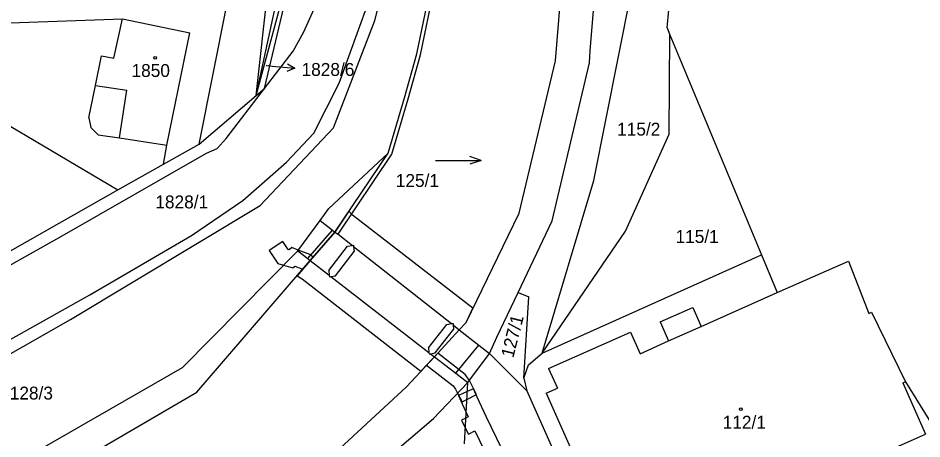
# Model space of a CAD drawing. Extents: x -785744 to -782822, y -1067550 to -1063910.
# Drawn here: x -783553.3 to -783434.3, y -1065104.1 to -1065048.6 of the extents above; entities that cross this region are included whole.
import ezdxf

# ---------------------------------------------------------------- set-up
doc = ezdxf.new("R2010")
doc.units = 0
for name, color, linetype in [('Hranice parcel', 7, 'Continuous'), ('Parcelní čísla', 7, 'Continuous'), ('Pop_ČP_popisy', 7, 'Continuous'), ('Vnitřní kresba', 7, 'Continuous'), ('Věcná břemena k části', 7, 'Continuous'), ('Značky budov', 7, 'Continuous'), ('Značky kultur', 7, 'Continuous')]:
    doc.layers.add(name, color=color, linetype=linetype)

msp = doc.modelspace()

# ---------------------------------------------------------------- linework, layer by layer
at = {"layer": 'Hranice parcel'}
for points in [[(-783482.56, -1065054.25), (-783479.58, -1065017.78)], [(-783477.98, -1065052.91), (-783475.1, -1065018.21)], [(-783521.94, -1065058.84), (-783514.02, -1065022.07)], [(-783521.94, -1065058.84), (-783518.81, -1065030.21)], [(-783521.94, -1065058.84), (-783514.53, -1065031.25)], [(-783520.86, -1065057.92), (-783514.53, -1065031.25)], [(-783506.35, -1065048.95), (-783502.14, -1065032.55)], [(-783477.5, -1065070.05), (-783471.02, -1065037.32)], [(-783529.45, -1065065.23), (-783524.01, -1065037.82)], [(-783500.79, -1065053.34), (-783499.02, -1065044.63)], [(-783467.85, -1065049.9), (-783467.63, -1065047.54)], [(-783560.55, -1065049.48), (-783539.56, -1065048.72)], [(-783539.56, -1065048.72), (-783530.68, -1065050.59)], [(-783511.77, -1065063.08), (-783506.35, -1065048.95)], [(-783533.71, -1065065.39), (-783530.68, -1065050.59)], [(-783467.85, -1065049.9), (-783467.47, -1065050.82)], [(-783467.56, -1065063.94), (-783467.47, -1065050.82)], [(-783467.47, -1065050.82), (-783455.41, -1065079.83)], [(-783478.07, -1065054.51), (-783477.98, -1065052.91)], [(-783502.44, -1065059.14), (-783500.79, -1065053.34)], [(-783487.35, -1065074.33), (-783482.56, -1065054.25)], [(-783482.97, -1065075.36), (-783478.07, -1065054.51)], [(-783565.28, -1065056.42), (-783540.15, -1065071.29)], [(-783529.45, -1065065.23), (-783521.94, -1065058.84)], [(-783521.94, -1065058.84), (-783520.86, -1065057.92)], [(-783504.59, -1065066.42), (-783502.44, -1065059.14)], [(-783521.44, -1065073.34), (-783511.77, -1065063.08)], [(-783473.33, -1065076.72), (-783467.56, -1065063.94)], [(-783534.17, -1065067.9), (-783529.45, -1065065.23)], [(-783534.17, -1065067.9), (-783533.71, -1065065.39)], [(-783512.37, -1065073.74), (-783504.59, -1065066.42)], [(-783511.59, -1065076.83), (-783504.59, -1065066.42)], [(-783540.15, -1065071.29), (-783534.17, -1065067.9)], [(-783484.32, -1065092.79), (-783477.5, -1065070.05)], [(-783559.84, -1065082.45), (-783540.15, -1065071.29)], [(-783546.39, -1065088.37), (-783521.44, -1065073.34)], [(-783513.55, -1065075.3), (-783512.37, -1065073.74)], [(-783494.31, -1065088.74), (-783487.35, -1065074.33)], [(-783516.49, -1065079.31), (-783513.55, -1065075.3)], [(-783487.46, -1065084.8), (-783482.97, -1065075.36)], [(-783514.83, -1065080.59), (-783511.59, -1065076.83)], [(-783484.32, -1065092.79), (-783473.33, -1065076.72)], [(-783531.67, -1065094.68), (-783516.49, -1065079.31)], [(-783484.32, -1065092.79), (-783455.41, -1065079.83)], [(-783455.41, -1065079.83), (-783453.34, -1065084.82)], [(-783529.78, -1065097.96), (-783514.83, -1065080.59)], [(-783453.34, -1065084.82), (-783443.96, -1065080.65)], [(-783443.96, -1065080.65), (-783441.3, -1065087.58)], [(-783490.25, -1065090.68), (-783487.46, -1065084.8)], [(-783487.46, -1065084.8), (-783486.05, -1065085.37)], [(-783463.36, -1065089.28), (-783453.34, -1065084.82)], [(-783486.71, -1065096.08), (-783486.05, -1065085.37)], [(-783468.77, -1065088.67), (-783464.48, -1065086.76)], [(-783464.48, -1065086.76), (-783463.36, -1065089.28)], [(-783441.3, -1065087.58), (-783440.95, -1065087.41)], [(-783440.95, -1065087.41), (-783436.47, -1065096.56)], [(-783607.85, -1065123.43), (-783546.39, -1065088.37)], [(-783495.21, -1065089.71), (-783494.31, -1065088.74)], [(-783468.77, -1065088.67), (-783467.65, -1065091.19)], [(-783498.48, -1065093.26), (-783495.21, -1065089.71)], [(-783491.22, -1065092.86), (-783490.25, -1065090.68)], [(-783483.45, -1065094.84), (-783472.69, -1065090.02)], [(-783472.69, -1065090.02), (-783471.41, -1065092.87)], [(-783471.41, -1065092.87), (-783467.65, -1065091.19)], [(-783502.16, -1065097.24), (-783498.48, -1065093.26)], [(-783494.09, -1065096.67), (-783491.22, -1065092.86)], [(-783491.22, -1065092.86), (-783486.32, -1065097.76)], [(-783486.12, -1065094.34), (-783484.32, -1065092.79)], [(-783561.96, -1065112.08), (-783531.67, -1065094.68)], [(-783486.71, -1065096.08), (-783486.12, -1065094.34)], [(-783483.45, -1065094.84), (-783482.3, -1065097.39)], [(-783498.6, -1065101.42), (-783494.09, -1065096.67)], [(-783494.53, -1065104.73), (-783494.09, -1065096.67)], [(-783486.71, -1065096.08), (-783486.32, -1065097.76)], [(-783436.82, -1065096.73), (-783436.47, -1065096.56)], [(-783436.82, -1065096.73), (-783433.81, -1065103.48)], [(-783436.47, -1065096.56), (-783429.51, -1065107.76)], [(-783559.97, -1065115.54), (-783529.78, -1065097.96)], [(-783520.29, -1065114.03), (-783502.16, -1065097.24)], [(-783486.32, -1065097.76), (-783469.78, -1065134.96)], [(-783483.76, -1065098.09), (-783482.3, -1065097.39)], [(-783483.76, -1065098.09), (-783470.24, -1065128.54)], [(-783517.38, -1065117.45), (-783498.6, -1065101.42)], [(-783461.31, -1065115.7), (-783433.81, -1065103.48)]]:
    msp.add_lwpolyline(points, dxfattribs=at)
at = {"layer": 'Pop_ČP_popisy'}
msp.add_line((-783519.86, -1065054.96), (-783516.87, -1065055.24), dxfattribs=at)
for points in [[(-783520.65, -1065054.88), (-783519.86, -1065054.96)], [(-783517.82, -1065054.65), (-783516.87, -1065055.24), (-783517.92, -1065055.65)]]:
    msp.add_lwpolyline(points, dxfattribs=at)
at = {"layer": 'Vnitřní kresba'}
for points in [[(-783511.02, -1065057.21), (-783502.14, -1065032.55)], [(-783515.67, -1065050.42), (-783512.95, -1065044.33)], [(-783500.31, -1065053.48), (-783498.53, -1065044.71)], [(-783540.69, -1065053.93), (-783539.56, -1065048.72)], [(-783517.07, -1065052.97), (-783515.67, -1065050.42)], [(-783520.86, -1065057.92), (-783517.07, -1065052.97)], [(-783543.11, -1065057.52), (-783542.3, -1065053.59)], [(-783542.3, -1065053.59), (-783540.69, -1065053.93)], [(-783501.96, -1065059.28), (-783500.31, -1065053.48)], [(-783543.99, -1065061.77), (-783543.11, -1065057.52)], [(-783543.11, -1065057.52), (-783539, -1065058.14)], [(-783514.35, -1065063.8), (-783511.02, -1065057.21)], [(-783539.97, -1065064.43), (-783539, -1065058.14)], [(-783525.91, -1065064.52), (-783520.86, -1065057.92)], [(-783504.11, -1065066.56), (-783501.96, -1065059.28)], [(-783543.99, -1065061.77), (-783543.72, -1065063.05)], [(-783543.72, -1065063.05), (-783542.74, -1065064.02)], [(-783542.74, -1065064.02), (-783539.97, -1065064.43)], [(-783539.97, -1065064.43), (-783533.71, -1065065.39)], [(-783527.07, -1065065.81), (-783525.91, -1065064.52)], [(-783517.95, -1065067.64), (-783514.35, -1065063.8)], [(-783528.48, -1065066.44), (-783527.07, -1065065.81)], [(-783547.52, -1065077.32), (-783528.48, -1065066.44)], [(-783511.17, -1065077.1), (-783504.11, -1065066.56)], [(-783523.72, -1065072.69), (-783517.95, -1065067.64)], [(-783530.49, -1065077.27), (-783523.72, -1065072.69)], [(-783513.55, -1065075.3), (-783511.91, -1065076.58)], [(-783515.16, -1065080.33), (-783511.91, -1065076.58)], [(-783511.91, -1065076.58), (-783511.59, -1065076.83)], [(-783511.59, -1065076.83), (-783511.17, -1065077.1)], [(-783559.07, -1065083.82), (-783547.52, -1065077.32)], [(-783543.86, -1065085.11), (-783530.49, -1065077.27)], [(-783511.17, -1065077.1), (-783509.28, -1065078.6)], [(-783512.38, -1065081.91), (-783509.94, -1065078.71)], [(-783509.94, -1065078.71), (-783509.28, -1065078.6)], [(-783509.28, -1065078.6), (-783509.13, -1065078.57)], [(-783509.13, -1065078.57), (-783509.12, -1065078.72)], [(-783509.12, -1065078.72), (-783496.23, -1065088.9)], [(-783509.12, -1065078.72), (-783509.07, -1065079.39)], [(-783516.49, -1065079.31), (-783515.16, -1065080.33)], [(-783515.16, -1065080.33), (-783514.83, -1065080.59)], [(-783511.51, -1065082.59), (-783509.07, -1065079.39)], [(-783514.83, -1065080.59), (-783512.33, -1065082.53)], [(-783512.38, -1065081.91), (-783512.33, -1065082.53)], [(-783512.33, -1065082.53), (-783512.31, -1065082.73)], [(-783512.31, -1065082.73), (-783512.11, -1065082.7)], [(-783512.11, -1065082.7), (-783511.51, -1065082.59)], [(-783512.11, -1065082.7), (-783499.21, -1065092.7)], [(-783584.79, -1065108.09), (-783543.86, -1065085.11)], [(-783499.26, -1065092.08), (-783496.84, -1065089.01)], [(-783498.38, -1065092.76), (-783495.97, -1065089.69)], [(-783496.84, -1065089.01), (-783496.23, -1065088.9)], [(-783496.23, -1065088.9), (-783496.03, -1065088.87)], [(-783496.03, -1065088.87), (-783496.02, -1065089.07)], [(-783496.02, -1065089.07), (-783495.21, -1065089.71)], [(-783496.02, -1065089.07), (-783495.97, -1065089.69)], [(-783495.21, -1065089.71), (-783492.64, -1065091.74)], [(-783467.65, -1065091.19), (-783463.36, -1065089.28)], [(-783499.26, -1065092.08), (-783499.21, -1065092.7)], [(-783495.68, -1065095.43), (-783492.64, -1065091.74)], [(-783492.64, -1065091.74), (-783491.22, -1065092.86)], [(-783499.21, -1065092.7), (-783499.19, -1065092.9)], [(-783499.19, -1065092.9), (-783498.99, -1065092.87)], [(-783498.99, -1065092.87), (-783498.38, -1065092.76)], [(-783498.99, -1065092.87), (-783498.48, -1065093.26)], [(-783498.48, -1065093.26), (-783495.68, -1065095.43)], [(-783495.68, -1065095.43), (-783494.09, -1065096.67)]]:
    msp.add_lwpolyline(points, dxfattribs=at)
at = {"layer": 'Věcná břemena k části'}
for p, q in [((-783518.45, -1065078.08), (-783520.25, -1065079.26)), ((-783520.25, -1065079.26), (-783519.12, -1065080.99)), ((-783517.76, -1065079.14), (-783518.45, -1065078.08)), ((-783517.63, -1065079.17), (-783517.76, -1065079.14)), ((-783517.28, -1065078.88), (-783517.63, -1065079.17)), ((-783516.42, -1065079.21), (-783517.28, -1065078.88)), ((-783514.89, -1065079.78), (-783516.42, -1065079.21)), ((-783514.43, -1065080.13), (-783514.89, -1065079.78)), ((-783519.12, -1065080.99), (-783518.36, -1065081.2)), ((-783518.36, -1065081.2), (-783517.12, -1065081.55)), ((-783517.12, -1065081.55), (-783516.86, -1065081.34)), ((-783516.86, -1065081.34), (-783515.93, -1065081.68)), ((-783515.93, -1065081.68), (-783515.84, -1065081.76)), ((-783492.93, -1065098.23), (-783493.88, -1065096.39)), ((-783495.43, -1065098.08), (-783494.84, -1065099.22)), ((-783494.16, -1065097.87), (-783495.31, -1065098.36)), ((-783494.21, -1065098.9), (-783492.93, -1065098.23)), ((-783493.33, -1065097.52), (-783494.16, -1065097.87)), ((-783492.86, -1065098.6), (-783493.33, -1065097.52)), ((-783495.31, -1065098.36), (-783494.84, -1065099.48)), ((-783494.84, -1065099.22), (-783494.21, -1065098.9)), ((-783494.84, -1065099.48), (-783494.31, -1065100.62)), ((-783491.66, -1065101.16), (-783492.86, -1065098.6)), ((-783494.31, -1065100.62), (-783494.03, -1065101.2)), ((-783494.35, -1065101.36), (-783494.92, -1065101.65)), ((-783494.92, -1065101.65), (-783494.42, -1065102.65)), ((-783494.03, -1065101.2), (-783494.35, -1065101.36)), ((-783484.58, -1065115.75), (-783491.66, -1065101.16)), ((-783494.42, -1065102.65), (-783494, -1065103.47)), ((-783494, -1065103.47), (-783493.15, -1065103.04)), ((-783493.15, -1065103.04), (-783486.54, -1065116.67))]:
    msp.add_line(p, q, dxfattribs=at)
for points in [[(-783509.27, -1065074.62), (-783509.74, -1065074.08), (-783511.59, -1065076.83)], [(-783493.41, -1065086.88), (-783509.27, -1065074.62)], [(-783511.59, -1065076.83), (-783514.83, -1065080.59), (-783516.56, -1065082.6)], [(-783515.84, -1065081.76), (-783514.43, -1065080.13)], [(-783516.56, -1065082.6), (-783515.88, -1065082.99)], [(-783515.88, -1065082.99), (-783500.26, -1065095.18)], [(-783495.21, -1065089.71), (-783494.31, -1065088.74), (-783493.41, -1065086.88)], [(-783500.26, -1065095.18), (-783498.48, -1065093.26), (-783495.21, -1065089.71)], [(-783498.05, -1065092.8), (-783499.52, -1065094.38)], [(-783493.88, -1065096.39), (-783494.46, -1065095.6), (-783498.05, -1065092.8)], [(-783499.52, -1065094.38), (-783496.02, -1065097.1), (-783495.71, -1065097.54), (-783495.43, -1065098.08)]]:
    msp.add_lwpolyline(points, dxfattribs=at)
at = {"layer": 'Značky budov'}
for centre in [(-783535.25, -1065053.86), (-783458.13, -1065100.18)]:
    msp.add_circle(centre, 0.175, dxfattribs=at)
at = {"layer": 'Značky kultur'}
for points in [[(-783498.34, -1065067.38), (-783492.34, -1065067.38), (-783493.84, -1065066.88)], [(-783492.34, -1065067.38), (-783493.84, -1065067.88)]]:
    msp.add_lwpolyline(points, dxfattribs=at)

# ---------------------------------------------------------------- texts
at = {"layer": 'Parcelní čísla'}
for s, height, p in [('1850', 1.7, (-783538.37, -1065056.39)), ('1828/6', 0.1, (-783520.65, -1065054.88)), ('115/2', 1.7, (-783474.43, -1065064.12)), ('115/1', 1.7, (-783466.74, -1065078.27)), ('128/3', 1.7, (-783554.4, -1065098.91)), ('112/1', 1.7, (-783460.53, -1065102.75))]:
    msp.add_text(s, height=height, dxfattribs=at).set_placement(p)
msp.add_text('127/1', height=1.7, rotation=75.6912, dxfattribs=at).set_placement((-783488.11, -1065093.51))
at = {"layer": 'Pop_ČP_popisy'}
for s, p in [('1828/6', (-783515.98, -1065056.25)), ('125/1', (-783503.57, -1065070.89)), ('1828/1', (-783535.23, -1065073.71))]:
    msp.add_text(s, height=1.7, dxfattribs=at).set_placement(p)

doc.saveas('drawing.dxf')
